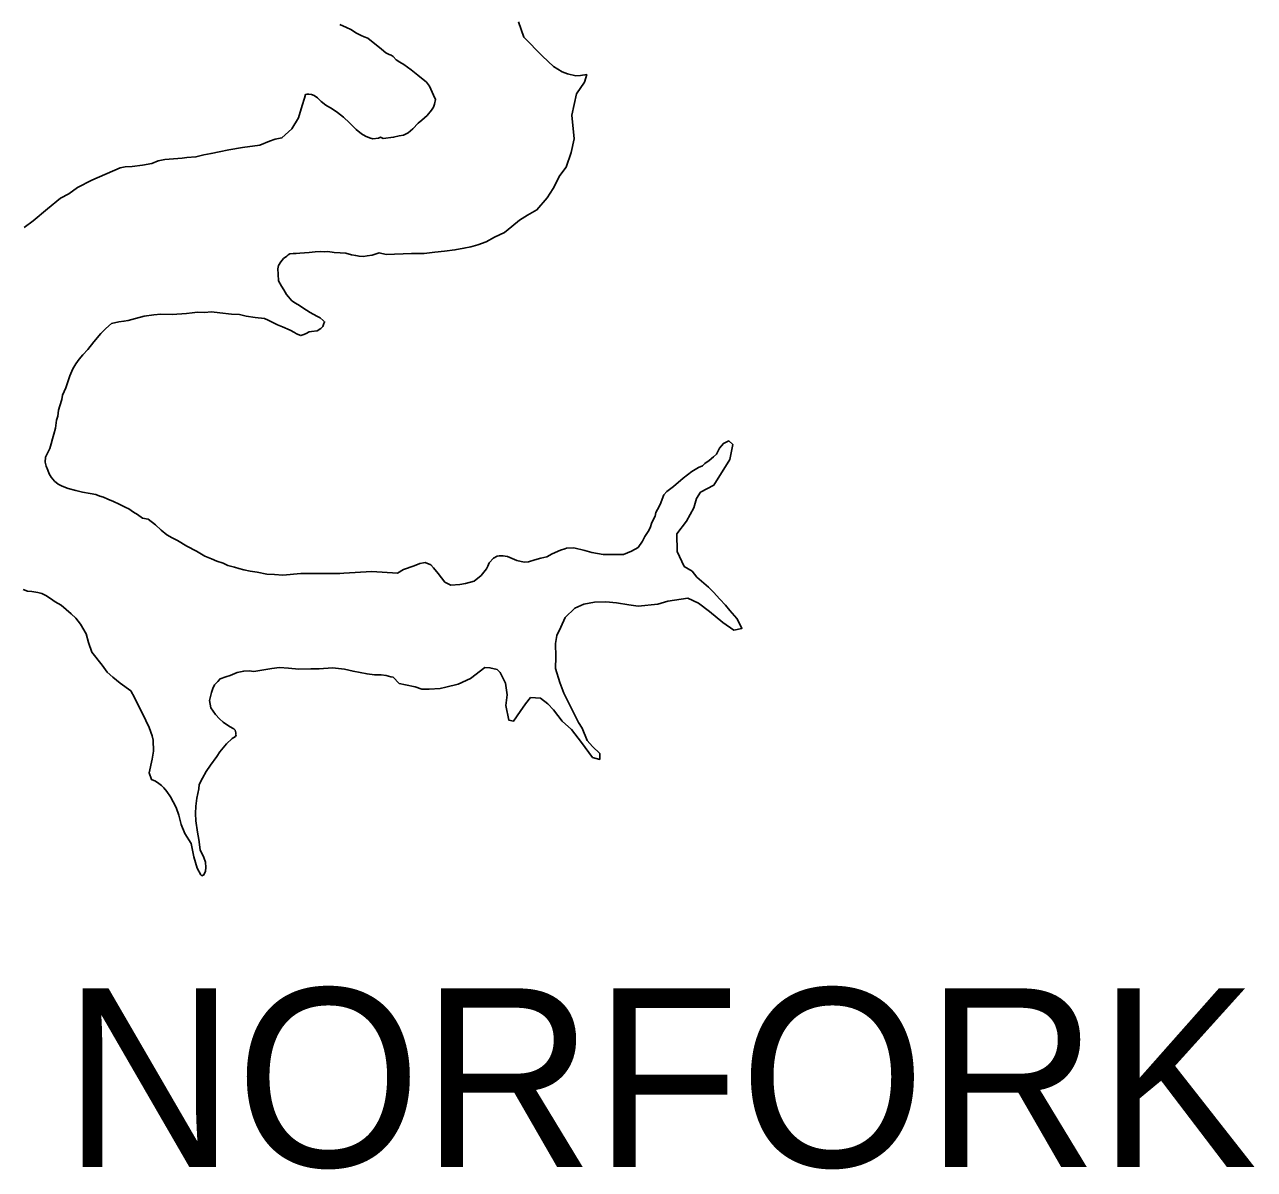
# Model space of a CAD drawing. Extents: x 1377389 to 1380723, y 1168351 to 1170484.
# Drawn here: x 1377814.55 to 1377850.91, y 1170286.17 to 1170320.03 of the extents above; entities that cross this region are included whole.
import ezdxf

# ---------------------------------------------------------------- set-up
doc = ezdxf.new("R2010")
doc.units = 0
doc.layers.add('B_Fill', color=7, linetype='Continuous')

msp = doc.modelspace()

# ---------------------------------------------------------------- linework, layer by layer
at = {"layer": 'B_Fill'}
for points in [[(1377823.872, 1170320.032), (1377824.065, 1170319.948), (1377824.197, 1170319.882), (1377824.36, 1170319.776), (1377824.503, 1170319.711), (1377824.584, 1170319.673), (1377824.695, 1170319.627), (1377825.101, 1170319.303)], [(1377829.152, 1170320.109), (1377829.307, 1170319.663), (1377829.856, 1170319.099), (1377830.187, 1170318.789), (1377830.442, 1170318.637), (1377830.595, 1170318.572), (1377830.847, 1170318.52), (1377830.987, 1170318.525), (1377831.166, 1170318.551), (1377831.104, 1170318.328), (1377830.865, 1170317.98), (1377830.725, 1170317.353), (1377830.798, 1170316.654), (1377830.711, 1170316.25), (1377830.555, 1170315.814), (1377830.373, 1170315.567), (1377830.175, 1170315.18), (1377829.994, 1170314.903), (1377829.695, 1170314.552), (1377829.42, 1170314.393), (1377829.184, 1170314.245), (1377828.95, 1170314.056), (1377828.735, 1170313.879), (1377828.439, 1170313.749), (1377828.193, 1170313.61), (1377827.946, 1170313.522), (1377827.738, 1170313.455), (1377827.538, 1170313.418), (1377827.27, 1170313.369), (1377826.96, 1170313.329), (1377826.681, 1170313.3), (1377826.362, 1170313.259), (1377825.991, 1170313.257), (1377825.241, 1170313.232)], [(1377825.148, 1170316.658), (1377825.457, 1170316.698), (1377825.626, 1170316.744), (1377825.746, 1170316.758), (1377825.884, 1170316.833), (1377826.03, 1170316.948), (1377826.185, 1170317.113), (1377826.292, 1170317.207), (1377826.448, 1170317.343), (1377826.573, 1170317.497), (1377826.64, 1170317.589), (1377826.667, 1170317.681), (1377826.693, 1170317.812), (1377826.639, 1170317.94), (1377826.52, 1170318.207), (1377826.426, 1170318.324), (1377826.178, 1170318.537), (1377825.973, 1170318.69), (1377825.757, 1170318.854), (1377825.645, 1170318.92), (1377825.532, 1170318.987), (1377825.449, 1170319.084), (1377825.387, 1170319.132), (1377825.327, 1170319.15), (1377825.225, 1170319.197), (1377825.101, 1170319.303)], [(1377825.148, 1170316.658), (1377825.067, 1170316.701), (1377825.008, 1170316.669), (1377824.848, 1170316.654), (1377824.747, 1170316.681), (1377824.626, 1170316.727), (1377824.513, 1170316.804), (1377824.349, 1170316.929), (1377824.153, 1170317.123), (1377823.978, 1170317.298), (1377823.803, 1170317.433), (1377823.64, 1170317.538), (1377823.456, 1170317.653), (1377823.313, 1170317.758), (1377823.21, 1170317.865), (1377823.108, 1170317.932), (1377823.027, 1170317.96), (1377822.946, 1170317.977), (1377822.896, 1170317.976), (1377822.856, 1170317.964), (1377822.82, 1170317.853), (1377822.757, 1170317.64), (1377822.648, 1170317.276), (1377822.448, 1170316.949), (1377822.156, 1170316.679), (1377821.957, 1170316.643), (1377821.789, 1170316.587), (1377821.503, 1170316.468), (1377820.985, 1170316.392), (1377820.587, 1170316.329), (1377820.298, 1170316.27), (1377820.06, 1170316.222), (1377819.851, 1170316.175), (1377819.613, 1170316.118), (1377819.343, 1170316.099), (1377819.204, 1170316.085), (1377818.945, 1170316.057), (1377818.695, 1170316.039), (1377818.496, 1170316.002), (1377818.308, 1170315.926), (1377818.03, 1170315.877), (1377817.731, 1170315.838), (1377817.521, 1170315.821), (1377817.372, 1170315.797), (1377816.533, 1170315.429), (1377816.11, 1170315.215), (1377815.855, 1170315.027), (1377815.609, 1170314.899), (1377815.229, 1170314.586), (1377814.8, 1170314.232), (1377814.536, 1170314.033)], [(1377825.241, 1170313.232), (1377825.034, 1170313.281), (1377824.826, 1170313.214), (1377824.676, 1170313.189), (1377824.567, 1170313.176), (1377824.437, 1170313.182), (1377824.336, 1170313.199), (1377824.215, 1170313.225), (1377824.044, 1170313.27), (1377823.873, 1170313.284), (1377823.703, 1170313.289), (1377823.512, 1170313.323), (1377823.422, 1170313.31), (1377823.302, 1170313.316), (1377823.142, 1170313.311), (1377822.962, 1170313.296), (1377822.823, 1170313.281), (1377822.683, 1170313.267), (1377822.573, 1170313.263), (1377822.483, 1170313.261), (1377822.394, 1170313.248), (1377822.344, 1170313.226), (1377822.296, 1170313.185), (1377822.198, 1170313.111), (1377822.121, 1170313.019), (1377822.054, 1170312.906), (1377822.037, 1170312.805), (1377822.042, 1170312.655), (1377822.058, 1170312.455), (1377822.143, 1170312.297), (1377822.207, 1170312.189), (1377822.291, 1170312.051), (1377822.353, 1170311.983), (1377822.447, 1170311.866), (1377822.559, 1170311.789), (1377822.671, 1170311.723), (1377822.774, 1170311.656), (1377822.886, 1170311.589), (1377822.988, 1170311.512), (1377823.08, 1170311.465), (1377823.212, 1170311.399), (1377823.283, 1170311.361), (1377823.375, 1170311.284), (1377823.417, 1170311.245), (1377823.389, 1170311.164), (1377823.361, 1170311.103), (1377823.303, 1170311.041), (1377823.195, 1170310.977), (1377823.026, 1170310.952), (1377822.956, 1170310.94), (1377822.877, 1170310.897), (1377822.808, 1170310.865), (1377822.719, 1170310.832), (1377822.588, 1170310.888), (1377822.526, 1170310.926), (1377822.404, 1170310.992), (1377822.171, 1170311.095), (1377822.029, 1170311.151), (1377821.867, 1170311.226), (1377821.745, 1170311.292), (1377821.643, 1170311.339), (1377821.362, 1170311.371), (1377821.101, 1170311.412), (1377820.899, 1170311.456), (1377820.669, 1170311.469), (1377820.317, 1170311.508), (1377820.076, 1170311.541), (1377819.867, 1170311.514), (1377819.656, 1170311.527), (1377819.497, 1170311.502), (1377819.338, 1170311.487), (1377818.908, 1170311.454), (1377818.578, 1170311.463), (1377818.368, 1170311.447), (1377818.079, 1170311.407), (1377817.822, 1170311.339), (1377817.613, 1170311.283), (1377817.484, 1170311.258), (1377817.334, 1170311.244), (1377817.116, 1170311.187), (1377816.95, 1170311.041), (1377816.805, 1170310.896), (1377816.593, 1170310.649), (1377816.42, 1170310.423), (1377816.274, 1170310.268), (1377816.159, 1170310.134), (1377816.063, 1170310.001), (1377815.977, 1170309.847), (1377815.884, 1170309.644), (1377815.838, 1170309.492), (1377815.765, 1170309.289), (1377815.671, 1170309.076), (1377815.645, 1170308.945), (1377815.591, 1170308.752), (1377815.545, 1170308.631), (1377815.531, 1170308.45), (1377815.495, 1170308.328), (1377815.462, 1170308.097), (1377815.408, 1170307.915), (1377815.372, 1170307.783), (1377815.336, 1170307.632)], [(1377815.336, 1170307.632), (1377815.291, 1170307.49), (1377815.169, 1170307.235), (1377815.153, 1170307.094), (1377815.187, 1170306.975), (1377815.231, 1170306.856), (1377815.274, 1170306.747), (1377815.337, 1170306.649), (1377815.431, 1170306.532), (1377815.544, 1170306.435), (1377815.656, 1170306.378), (1377815.838, 1170306.314), (1377816.06, 1170306.251), (1377816.261, 1170306.207), (1377816.483, 1170306.164), (1377816.654, 1170306.129), (1377816.775, 1170306.083), (1377816.876, 1170306.056), (1377817.008, 1170306), (1377817.18, 1170305.925), (1377817.343, 1170305.85), (1377817.536, 1170305.746), (1377817.627, 1170305.709), (1377817.77, 1170305.613), (1377817.883, 1170305.546), (1377818.036, 1170305.431), (1377818.197, 1170305.406), (1377818.413, 1170305.232), (1377818.588, 1170305.077), (1377818.752, 1170304.942), (1377818.915, 1170304.857), (1377819.067, 1170304.771), (1377819.342, 1170304.61), (1377819.627, 1170304.458), (1377819.872, 1170304.306), (1377820.075, 1170304.232), (1377820.227, 1170304.166), (1377820.419, 1170304.102), (1377820.561, 1170304.036), (1377820.753, 1170303.982), (1377820.884, 1170303.946), (1377821.025, 1170303.901), (1377821.216, 1170303.867), (1377821.428, 1170303.833), (1377821.709, 1170303.782), (1377821.94, 1170303.769), (1377822.181, 1170303.747), (1377822.719, 1170303.794), (1377823.059, 1170303.794), (1377823.34, 1170303.793), (1377823.629, 1170303.802), (1377823.87, 1170303.8), (1377823.99, 1170303.804), (1377824.818, 1170303.86), (1377825.57, 1170303.808)], [(1377825.57, 1170303.808), (1377825.747, 1170303.914), (1377826.064, 1170304.025), (1377826.232, 1170304.091), (1377826.342, 1170304.115), (1377826.391, 1170304.126), (1377826.554, 1170304.051), (1377826.637, 1170303.964), (1377826.773, 1170303.798), (1377826.971, 1170303.544), (1377827.145, 1170303.449), (1377827.415, 1170303.468), (1377827.584, 1170303.504), (1377827.842, 1170303.573), (1377828.047, 1170303.74), (1377828.201, 1170303.935), (1377828.248, 1170304.017), (1377828.285, 1170304.109), (1377828.411, 1170304.253), (1377828.519, 1170304.307), (1377828.579, 1170304.319), (1377828.689, 1170304.322), (1377828.82, 1170304.297), (1377829.104, 1170304.186), (1377829.316, 1170304.133), (1377829.446, 1170304.147), (1377829.634, 1170304.203), (1377829.813, 1170304.249), (1377829.992, 1170304.295), (1377830.149, 1170304.381), (1377830.396, 1170304.489), (1377830.515, 1170304.523), (1377830.565, 1170304.545), (1377830.785, 1170304.552), (1377831.108, 1170304.482), (1377831.32, 1170304.419), (1377831.653, 1170304.36), (1377831.773, 1170304.364), (1377832.124, 1170304.356), (1377832.254, 1170304.36), (1377832.491, 1170304.458), (1377832.688, 1170304.565), (1377832.812, 1170304.749), (1377832.887, 1170304.892), (1377832.983, 1170305.036), (1377833.039, 1170305.148), (1377833.094, 1170305.31), (1377833.188, 1170305.494), (1377833.215, 1170305.605), (1377833.309, 1170305.778), (1377833.355, 1170305.89), (1377833.402, 1170305.992), (1377833.448, 1170306.124), (1377833.535, 1170306.227), (1377833.652, 1170306.311), (1377833.73, 1170306.374), (1377834.023, 1170306.614), (1377834.277, 1170306.813), (1377834.473, 1170306.93), (1377834.592, 1170306.984), (1377834.66, 1170307.046), (1377834.787, 1170307.141), (1377834.914, 1170307.245), (1377835.001, 1170307.328), (1377835.096, 1170307.502), (1377835.211, 1170307.646), (1377835.369, 1170307.721), (1377835.483, 1170307.615), (1377835.397, 1170307.171), (1377834.921, 1170306.413), (1377834.527, 1170306.2), (1377834.413, 1170306.015), (1377834.332, 1170305.742), (1377834.115, 1170305.344), (1377833.836, 1170304.974), (1377833.843, 1170304.452), (1377834.048, 1170304.008), (1377834.283, 1170303.865), (1377834.419, 1170303.689), (1377834.77, 1170303.39), (1377834.915, 1170303.245), (1377835.102, 1170303.04), (1377835.268, 1170302.865), (1377835.394, 1170302.699), (1377835.602, 1170302.465), (1377835.751, 1170302.179), (1377835.752, 1170302.169), (1377835.513, 1170302.121), (1377835.195, 1170302.351), (1377834.794, 1170302.669), (1377834.475, 1170302.919), (1377834.159, 1170303.069), (1377833.561, 1170302.979), (1377833.274, 1170302.89), (1377832.685, 1170302.83), (1377832.413, 1170302.871), (1377832.05, 1170302.929), (1377831.729, 1170302.959), (1377831.398, 1170302.948), (1377831.08, 1170302.887), (1377830.813, 1170302.768)], [(1377815.626, 1170302.858), (1377815.452, 1170302.963), (1377815.309, 1170303.059), (1377815.177, 1170303.145), (1377815.055, 1170303.201), (1377814.934, 1170303.238), (1377814.763, 1170303.262), (1377814.632, 1170303.278), (1377814.501, 1170303.324)], [(1377825.617, 1170300.541), (1377825.446, 1170300.731), (1377825.376, 1170300.739), (1377825.234, 1170300.785), (1377825.094, 1170300.801), (1377824.894, 1170300.804), (1377824.673, 1170300.827), (1377824.26, 1170300.905), (1377824.008, 1170300.967), (1377823.647, 1170301.006), (1377823.258, 1170300.973), (1377823.008, 1170300.975), (1377822.658, 1170300.964), (1377822.347, 1170300.995), (1377822.086, 1170301.017), (1377821.857, 1170300.989), (1377821.329, 1170300.903), (1377821.189, 1170300.918), (1377821.029, 1170300.913), (1377820.83, 1170300.867), (1377820.623, 1170300.78), (1377820.494, 1170300.746), (1377820.326, 1170300.68), (1377820.258, 1170300.608), (1377820.161, 1170300.505), (1377820.115, 1170300.393), (1377820.078, 1170300.282), (1377820.033, 1170300.12), (1377820.016, 1170300.039), (1377820.052, 1170299.82), (1377820.189, 1170299.623), (1377820.313, 1170299.497), (1377820.416, 1170299.4), (1377820.61, 1170299.276), (1377820.732, 1170299.199), (1377820.773, 1170299.161), (1377820.796, 1170299.081), (1377820.797, 1170299.031), (1377820.798, 1170299.021), (1377820.779, 1170298.98), (1377820.681, 1170298.917), (1377820.516, 1170298.762), (1377820.323, 1170298.525), (1377820.227, 1170298.381), (1377820.045, 1170298.125), (1377819.911, 1170297.94), (1377819.807, 1170297.747), (1377819.713, 1170297.553), (1377819.697, 1170297.432), (1377819.636, 1170297.15), (1377819.613, 1170296.918), (1377819.6, 1170296.697), (1377819.606, 1170296.487), (1377819.657, 1170296.148), (1377819.694, 1170295.928), (1377819.743, 1170295.629), (1377819.85, 1170295.402), (1377819.895, 1170295.263), (1377819.91, 1170295.103), (1377819.893, 1170294.992), (1377819.847, 1170294.881), (1377819.787, 1170294.859), (1377819.756, 1170294.888), (1377819.65, 1170295.085), (1377819.55, 1170295.413), (1377819.468, 1170295.811), (1377819.288, 1170296.106), (1377819.18, 1170296.373), (1377819.111, 1170296.652), (1377819.024, 1170296.88), (1377818.939, 1170297.048), (1377818.864, 1170297.196), (1377818.749, 1170297.352), (1377818.666, 1170297.46), (1377818.593, 1170297.528), (1377818.512, 1170297.586), (1377818.42, 1170297.653), (1377818.298, 1170297.709), (1377818.232, 1170297.898), (1377818.319, 1170298.311), (1377818.362, 1170298.543), (1377818.352, 1170298.864), (1377818.318, 1170298.993), (1377818.23, 1170299.241), (1377818.133, 1170299.448), (1377818.037, 1170299.656), (1377817.92, 1170299.863), (1377817.792, 1170300.129), (1377817.686, 1170300.327), (1377817.368, 1170300.557), (1377817.153, 1170300.731), (1377816.988, 1170300.876), (1377816.842, 1170301.082), (1377816.539, 1170301.474), (1377816.44, 1170301.761), (1377816.363, 1170302.009), (1377816.204, 1170302.295), (1377816.058, 1170302.481), (1377815.924, 1170302.607), (1377815.78, 1170302.733), (1377815.626, 1170302.858)], [(1377830.813, 1170302.768), (1377830.532, 1170302.498), (1377830.401, 1170302.213), (1377830.279, 1170301.959), (1377830.247, 1170301.727), (1377830.249, 1170301.336), (1377830.241, 1170300.985), (1377830.374, 1170300.578), (1377830.495, 1170300.261), (1377830.72, 1170299.808), (1377830.924, 1170299.393), (1377831.03, 1170299.226), (1377831.182, 1170298.86), (1377831.338, 1170298.685), (1377831.556, 1170298.472), (1377831.551, 1170298.301), (1377831.339, 1170298.354), (1377831.014, 1170298.795), (1377830.721, 1170299.186), (1377830.442, 1170299.427), (1377830.181, 1170299.77), (1377830.015, 1170299.945), (1377829.799, 1170300.108), (1377829.508, 1170300.128), (1377829.354, 1170299.943), (1377829.201, 1170299.717), (1377829, 1170299.43), (1377828.869, 1170299.456), (1377828.774, 1170299.894), (1377828.814, 1170300.206), (1377828.762, 1170300.555), (1377828.612, 1170300.871), (1377828.519, 1170300.958), (1377828.307, 1170301.011), (1377828.156, 1170301.016), (1377827.726, 1170300.691), (1377827.371, 1170300.529), (1377827.003, 1170300.437), (1377826.834, 1170300.401), (1377826.504, 1170300.38), (1377826.294, 1170300.373), (1377826.091, 1170300.447), (1377825.809, 1170300.508), (1377825.617, 1170300.541)]]:
    msp.add_lwpolyline(points, dxfattribs=at)

# ---------------------------------------------------------------- texts
msp.add_text('LAKE NORFORK', height=5.27999, dxfattribs=at).set_placement((1377795.668, 1170286.248))

doc.saveas('drawing.dxf')
